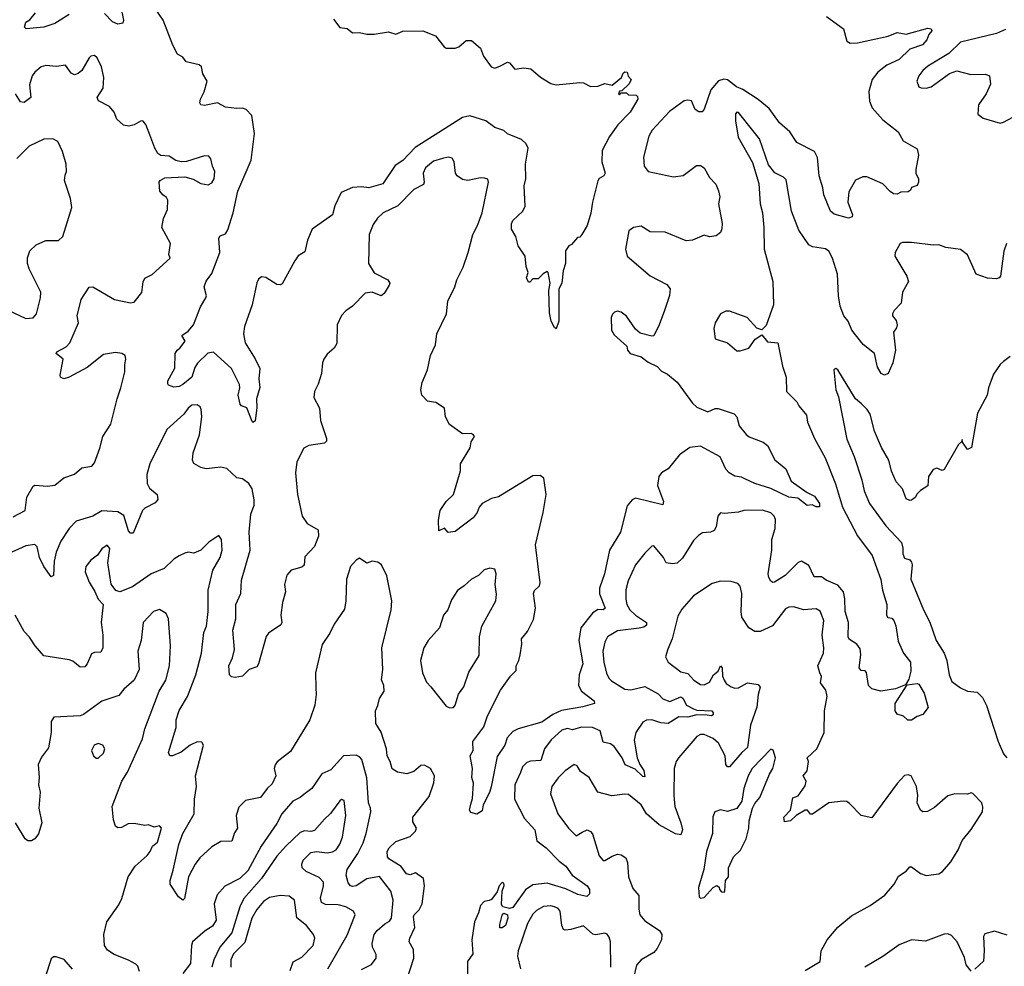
# Model space of a CAD drawing. Extents: x 1603745 to 1745082, y 385868 to 533966.
# Tile 421 of 646: x 1690820 to 1696279, y 468869 to 474116. Entities that reach past the tile are written whole.
import ezdxf

# ---------------------------------------------------------------- set-up
doc = ezdxf.new("R2010")
doc.units = 0

msp = doc.modelspace()

# ---------------------------------------------------------------- linework, layer by layer
at = {"layer": '0CON20XD'}
for points in [[(1692161.7, 472691.7), (1692145, 472677.5), (1692135, 472657.5), (1692110, 472535), (1692067.1, 472415), (1692060.8, 472375), (1692070.8, 472325), (1692126.4, 472236.4), (1692152.4, 472182.4), (1692145.6, 472125), (1692152.3, 472077.7), (1692132.5, 472015), (1692134.5, 471964.5), (1692125, 471893.3), (1692115, 471884), (1692108.3, 471888.3), (1692080, 471965), (1692050, 471975), (1692042.5, 471985), (1692031.9, 472035), (1692040.5, 472075), (1692038.2, 472095), (1691995, 472182.9), (1691895, 472273.5), (1691862.9, 472267.1), (1691806.9, 472213.1), (1691791.1, 472188.9), (1691775, 472134.2), (1691725, 472093.3), (1691705, 472082.5), (1691675, 472080), (1691645, 472090), (1691641.7, 472098.3), (1691641.2, 472115), (1691680, 472185), (1691682.5, 472265), (1691692.5, 472285), (1691707.5, 472295), (1691737.5, 472335), (1691720, 472365), (1691755, 472390), (1691783.3, 472425), (1691822.9, 472525), (1691852.5, 472575), (1691855.8, 472585.8), (1691843.1, 472635), (1691855, 472666.2), (1691885, 472708.8), (1691930.5, 472825), (1691924.4, 472905.6), (1691932.6, 472917.4), (1691961.1, 472928.9), (1691975, 472951.2), (1692004.7, 473045.3), (1692028.8, 473165), (1692102.7, 473337.3), (1692121.8, 473485), (1692107.8, 473585), (1692075, 473618.9), (1692055, 473625.6), (1692025, 473624.5), (1691962.1, 473632.1), (1691916.1, 473656.1), (1691845, 473640), (1691824.2, 473644.2), (1691819.2, 473655), (1691822.5, 473675), (1691843.5, 473716.5), (1691858.8, 473775), (1691835, 473816.2), (1691828.6, 473855), (1691815, 473866.9), (1691743, 473883), (1691725, 473908), (1691695.8, 473925.8), (1691668.9, 473975), (1691615, 474114), (1691507.5, 474275)], [(1691380.6, 474185), (1691396.2, 474113.8), (1691393, 474097), (1691365, 474092), (1691335, 474104.4), (1691290.8, 474150.8)], [(1691095, 474144.3), (1691015, 474094.5), (1690955, 474074.5), (1690856.4, 474066.4), (1690846.7, 474075), (1690855, 474102.5), (1690877.5, 474115), (1690908.6, 474155)], [(1692560, 474120), (1692595, 474072.5), (1692635, 474067.5), (1692665, 474043.3), (1692705, 474046), (1692745, 474036.2), (1692785, 474036), (1692865, 474048.8), (1692905, 474036.2), (1692945, 474052), (1693055, 474053.8), (1693125, 474026.7), (1693173.3, 473965), (1693185, 473958.8), (1693235, 473957.5), (1693254.4, 473965.6), (1693295, 474000), (1693325, 474001.2), (1693375, 473958), (1693391.4, 473915), (1693434.1, 473854.1), (1693455, 473848.1), (1693485, 473860), (1693525, 473880), (1693535, 473876.7), (1693565, 473842.5), (1693615, 473849.2), (1693653.9, 473843.9), (1693708.3, 473798.3), (1693765, 473762.9), (1693795, 473754.3), (1693925, 473768.8), (1693945, 473766), (1693985, 473746.7), (1694025, 473747.5), (1694065, 473762.5), (1694105, 473753.3), (1694156.7, 473795), (1694165, 473820), (1694175, 473826.7), (1694187.5, 473825), (1694193, 473803), (1694210, 473785), (1694199.3, 473760.7), (1694158.3, 473721.7), (1694145, 473720), (1694140, 473705), (1694145, 473700), (1694155, 473710), (1694185, 473710), (1694195, 473700), (1694237, 473697), (1694245, 473690), (1694246.2, 473675), (1694205, 473603.8), (1694136.6, 473533.4), (1694090.4, 473469.6), (1694049.1, 473390.9), (1694048, 473328), (1694066.7, 473265), (1694059.5, 473250.5), (1694033.6, 473236.4), (1694026.1, 473223.9), (1693995.8, 473104.2), (1693987, 473043), (1693966.2, 472975), (1693937.5, 472925), (1693925, 472910), (1693911.7, 472908.3), (1693879.3, 472870.7), (1693865, 472862.5), (1693846.2, 472835), (1693846.2, 472765), (1693833.8, 472725), (1693825.8, 472655), (1693810, 472625), (1693809.4, 472445), (1693795, 472402.5), (1693785, 472410), (1693765.8, 472445), (1693758.3, 472491.7), (1693753.8, 472615), (1693761.2, 472655), (1693750, 472715), (1693745, 472720), (1693723, 472707), (1693695, 472680), (1693665, 472680), (1693648.3, 472661.7), (1693641.7, 472661.7), (1693630, 472685), (1693640, 472715), (1693628.3, 472748.3), (1693622.5, 472805), (1693583, 472863), (1693570, 472915), (1693546.7, 472955), (1693546.7, 472985), (1693555, 473002.5), (1693610, 473055), (1693623, 473083), (1693616.7, 473195), (1693626.2, 473235), (1693624, 473315), (1693639.2, 473405), (1693628.8, 473428.8), (1693601.3, 473451.3), (1693525, 473484.4), (1693505, 473502.5), (1693455, 473519.2), (1693404, 473555), (1693315, 473582.7), (1693274.3, 473575), (1693011.9, 473408.1), (1692945, 473336), (1692901.7, 473308.3), (1692833.9, 473206.1), (1692755, 473183.6), (1692715, 473190.4), (1692665, 473186.4), (1692601.9, 473158.1), (1692567.5, 473085), (1692553.6, 473035), (1692441.8, 472955), (1692416, 472895), (1692401.2, 472828.8), (1692365, 472806.7), (1692345, 472780), (1692275, 472652.5), (1692263.6, 472646.4), (1692245, 472648.8), (1692185, 472686.7), (1692161.7, 472691.7)], [(1695293.3, 474133.3), (1695386.4, 474066.4), (1695405, 473996.7), (1695425, 473986), (1695465, 473988.1), (1695635, 474024.6), (1695685.6, 474044.4), (1695735, 474035.6), (1695855, 474070), (1695872.5, 474065), (1695876.2, 474055), (1695860, 474035), (1695849.6, 474005), (1695825, 473977.1), (1695755, 473953.2), (1695695.4, 473895), (1695627.1, 473865), (1695577.8, 473825), (1695545.6, 473785), (1695527.7, 473717.7), (1695530.8, 473665), (1695547, 473627), (1695605, 473562), (1695690, 473495), (1695717.5, 473445), (1695795, 473400), (1695803.8, 473365), (1695788.8, 473285), (1695788.8, 473265), (1695803.3, 473235), (1695803.3, 473215), (1695795, 473197.5), (1695763.3, 473186.7), (1695758.3, 473171.7), (1695745, 473162.5), (1695705, 473160), (1695685, 473150), (1695665, 473151.2), (1695645, 473163.8), (1695606.1, 473206.1), (1695516.1, 473246.1), (1695494.6, 473245.4), (1695452.9, 473227.1), (1695417.1, 473162.9), (1695410.5, 473105), (1695437.1, 473035), (1695435, 473023.3), (1695415, 473016), (1695335, 473038.2), (1695315.5, 473055), (1695277.8, 473145), (1695272.2, 473185), (1695251.4, 473251.4), (1695243, 473353), (1695226, 473385), (1695128, 473435), (1695089.2, 473495), (1695031.9, 473545), (1694974.6, 473624.6), (1694914.6, 473674.6), (1694829, 473729), (1694793.9, 473743.9), (1694743.3, 473783.3), (1694724, 473786), (1694695, 473776.5), (1694651.7, 473728.3), (1694615, 473620), (1694604.2, 473605.8), (1694585, 473605.8), (1694565, 473618), (1694545, 473665.6), (1694525, 473670.9), (1694504.1, 473665.9), (1694423.4, 473606.6), (1694326, 473504), (1694308.5, 473471.5), (1694278.7, 473355), (1694281.8, 473305), (1694304.7, 473274.7), (1694445, 473244.6), (1694498.1, 473251.9), (1694572.7, 473307.3), (1694595, 473308), (1694615, 473296), (1694645, 473241.2), (1694679.2, 473205), (1694695, 473167.5), (1694701.4, 473135), (1694694.4, 473095), (1694714.2, 472985.8), (1694713, 472957), (1694705, 472937.5), (1694681.7, 472918.3), (1694645, 472913.3), (1694615, 472922.5), (1694550, 472895), (1694515, 472891.2), (1694397.8, 472937.8), (1694315, 472941.1), (1694265, 472971.1), (1694223.3, 472965), (1694197.1, 472945), (1694177.8, 472845), (1694187.5, 472805), (1694315, 472696), (1694408.1, 472648.1), (1694426.2, 472625), (1694422.3, 472587.7), (1694395.8, 472504.2), (1694366.2, 472425), (1694335, 472363.8), (1694325, 472361.2), (1694259.5, 472379.5), (1694235, 472400), (1694185, 472472), (1694155, 472495.8), (1694135, 472501.2), (1694117.5, 472495), (1694105.9, 472484.1), (1694099.2, 472465), (1694100.8, 472395), (1694115, 472370), (1694186.4, 472306.4), (1694190, 472285), (1694205, 472266.7), (1694265, 472246.7), (1694305, 472217.5), (1694355, 472193.3), (1694377.7, 472167.7), (1694412.1, 472152.1), (1694465, 472107.5), (1694550.2, 471990.2), (1694575, 471968.6), (1694635, 471941.9), (1694675, 471960.6), (1694691.7, 471961.7), (1694781.9, 471931.9), (1694795.8, 471915), (1694809.4, 471865), (1694846.9, 471816.9), (1694864.1, 471804.1), (1694942, 471775), (1694966.4, 471756.4), (1695007.4, 471677.4), (1695066.7, 471626.7), (1695097.8, 471557.8), (1695186.2, 471495), (1695227.1, 471475), (1695253.3, 471435), (1695253.3, 471416.7), (1695235, 471416.2), (1695213, 471427), (1695185, 471423.8), (1695134.2, 471464.2), (1695085, 471469.2), (1694985, 471517.5), (1694895, 471544.4), (1694840.6, 471570.6), (1694821.2, 471581.2), (1694785, 471585.6), (1694754, 471605), (1694734.7, 471624.7), (1694702.6, 471692.6), (1694595, 471752.9), (1694535, 471745.3), (1694477.5, 471705), (1694415, 471626.5), (1694379.2, 471605), (1694362.9, 471585), (1694356.5, 471535), (1694390, 471445), (1694385, 471426.7), (1694235, 471464.2), (1694215, 471454), (1694187.6, 471422.4), (1694150.8, 471275), (1694090, 471175), (1694063.2, 471045), (1694035.3, 470965), (1694035, 470934.2), (1694066.6, 470853.4), (1694055.4, 470844.6), (1694025, 470846), (1693995, 470826.2), (1693930.4, 470745), (1693919.1, 470675), (1693943, 470545), (1693922.6, 470485), (1693918, 470425), (1693934.2, 470394.2), (1694005, 470340), (1694006.2, 470325), (1693943, 470307), (1693823.1, 470286.9), (1693776, 470264), (1693715, 470222.3), (1693583.7, 470186.3), (1693555, 470170), (1693523.5, 470135), (1693510, 470095), (1693467.8, 470032.2), (1693433.9, 469863.9), (1693425, 469833.3), (1693390, 469765), (1693385, 469730), (1693355, 469712.5), (1693321.7, 469721.7), (1693314, 469734), (1693321.4, 469768.6), (1693330.7, 469799.3), (1693336, 469885), (1693326.2, 469915), (1693331.2, 469965), (1693316.7, 470035), (1693334, 470065), (1693332, 470115), (1693393, 470197), (1693413.4, 470256.6), (1693485, 470400), (1693542.1, 470477.9), (1693571.7, 470508.3), (1693572, 470535), (1693588, 470565), (1693594.3, 470595.7), (1693604, 470655), (1693602, 470685), (1693635.4, 470724.6), (1693669.1, 470790.9), (1693679.2, 470855), (1693667.8, 470935), (1693675, 470952), (1693701.1, 470978.9), (1693705.5, 470995), (1693679.5, 471205), (1693723.1, 471385), (1693738.2, 471485), (1693725.6, 471575), (1693705, 471590), (1693665, 471587.3), (1693475, 471470.6), (1693435, 471461.4), (1693385, 471434), (1693367.5, 471415), (1693355.8, 471385), (1693334.3, 471355), (1693235, 471278.8), (1693195, 471273.8), (1693175, 471297.5), (1693143.6, 471283.6), (1693141.9, 471341.9), (1693150.5, 471395), (1693184.5, 471445), (1693225.6, 471485), (1693264, 471615), (1693264.4, 471655), (1693317, 471743), (1693324, 471776), (1693342.5, 471805), (1693335, 471817.5), (1693323, 471823), (1693275, 471820), (1693202.7, 471872.7), (1693181.2, 471915), (1693175, 471962.5), (1693127.5, 471995), (1693115, 471996.2), (1693081.2, 472001.2), (1693048.8, 472035), (1693044, 472064), (1693050.8, 472105), (1693081.9, 472175), (1693097.1, 472255), (1693125.4, 472314.6), (1693132.7, 472375), (1693185.6, 472485), (1693193.6, 472556.4), (1693233.3, 472635), (1693244.6, 472675), (1693278.5, 472745), (1693306.8, 472825), (1693332, 472925), (1693358.9, 472975), (1693384.6, 473045), (1693420, 473215), (1693415, 473232.5), (1693397.7, 473237.7), (1693375, 473239.2), (1693305.6, 473225.6), (1693275, 473230.6), (1693245, 473251.4), (1693235.6, 473265), (1693228.3, 473328.3), (1693218.7, 473348.7), (1693195, 473354.4), (1693163.9, 473346.1), (1693115, 473332.2), (1693069.2, 473295), (1693057.9, 473265), (1693063.5, 473215), (1693058.2, 473201.8), (1693005, 473174.6), (1692916.2, 473083.8), (1692835, 473046.5), (1692803, 473017), (1692779.5, 472980.5), (1692758.5, 472925), (1692754.4, 472765), (1692785, 472712.2), (1692861.2, 472675), (1692872, 472655), (1692869.2, 472645), (1692841.3, 472598.7), (1692825, 472586), (1692775, 472606.8), (1692735, 472600), (1692665, 472527.5), (1692627.5, 472502.5), (1692603.5, 472476.5), (1692580.6, 472425), (1692579.3, 472320.7), (1692563.6, 472296.4), (1692525, 472262.5), (1692506.4, 472233.6), (1692499.4, 472215), (1692494.1, 472155.9), (1692474.1, 472095.9), (1692453.8, 472055), (1692451.7, 472021.7), (1692482.9, 471962.9), (1692487.1, 471895), (1692520.5, 471795), (1692520.9, 471779.1), (1692510.9, 471769.1), (1692423.2, 471756.8), (1692395, 471740.8), (1692356.7, 471665), (1692350, 471605), (1692360, 471485), (1692386.5, 471365), (1692413.1, 471323.1), (1692475, 471288), (1692476.6, 471253.4), (1692455, 471196.7), (1692400.9, 471139.1), (1692397.9, 471092.1), (1692385, 471080.8), (1692325, 471064.4), (1692301.9, 471038.1), (1692289.1, 470985), (1692293.2, 470945), (1692277.5, 470885), (1692268.1, 470815), (1692274, 470775), (1692267.4, 470762.6), (1692200, 470715), (1692186.4, 470696.4)], [(1696285, 474061.1), (1696235, 474039.6), (1696035, 473991.1), (1695971.1, 473928.9), (1695855, 473858.5), (1695827.1, 473835), (1695805.7, 473805), (1695794.4, 473775), (1695804.4, 473744.4), (1695818, 473738), (1695845, 473737.5), (1695872.5, 473745), (1695975, 473818), (1696015, 473832.5), (1696092.7, 473812.7), (1696173.6, 473813.6), (1696195.9, 473805.9), (1696201.2, 473758.8), (1696177.5, 473705), (1696136.2, 473645), (1696132, 473592), (1696161.2, 473571.2), (1696255, 473543.1), (1696275, 473547.5), (1696325, 473575.8)], [(1690785, 471361.2), (1690850, 471395), (1690860.6, 471469.4), (1690895, 471530), (1690905, 471536.2), (1690975, 471530), (1691015, 471535.7), (1691065, 471577.5), (1691125, 471596.9), (1691165, 471631.9), (1691219.4, 471640.6), (1691235, 471660), (1691265, 471742), (1691280.5, 471805), (1691326.5, 471875), (1691360.9, 472015), (1691381.8, 472075), (1691403.1, 472165), (1691402.5, 472205), (1691409.4, 472235), (1691406, 472255), (1691386.7, 472265), (1691351.1, 472271.1), (1691285, 472260.4), (1691195, 472188.6), (1691095, 472134), (1691065, 472126.2), (1691047.5, 472135), (1691044, 472145), (1691061.4, 472235), (1691022, 472265), (1691025.8, 472275), (1691077.1, 472302.9), (1691098.1, 472325), (1691145.8, 472435), (1691139.4, 472475), (1691161.1, 472565), (1691205, 472633.8), (1691225, 472635.6), (1691345.5, 472565.5), (1691435, 472546.9), (1691455, 472550.8), (1691496.6, 472603.4), (1691505, 472662.5), (1691515, 472683.8), (1691555, 472704.2), (1691654, 472795), (1691648, 472815), (1691655.8, 472875), (1691607.5, 472965), (1691617.9, 473015), (1691640, 473065), (1691641.9, 473115), (1691635, 473131.2), (1691613.3, 473145), (1691596.7, 473165), (1691593.8, 473215), (1691598.8, 473225), (1691625, 473239.4), (1691735.7, 473245.7), (1691781.7, 473231.7), (1691825, 473208.8), (1691865, 473201.2), (1691885, 473211.2), (1691898.1, 473235), (1691901.9, 473275), (1691888.6, 473305), (1691880.8, 473345), (1691868.9, 473358.9), (1691845, 473362.5), (1691745, 473330), (1691715, 473328.6), (1691685.5, 473335.5), (1691648.9, 473358.9), (1691603.1, 473363.1), (1691587.1, 473375), (1691570, 473405), (1691542.5, 473477.5), (1691518.8, 473535), (1691505, 473553.3), (1691493.6, 473556.4), (1691455.9, 473534.1), (1691425, 473526.2), (1691395, 473530.8), (1691358.5, 473565), (1691343.3, 473603.3), (1691317.8, 473635), (1691257, 473667), (1691250, 473685), (1691283, 473737), (1691287.1, 473795), (1691274.4, 473855), (1691250, 473905), (1691235, 473917.5), (1691215, 473914.2), (1691205, 473905.7), (1691164.6, 473835.4), (1691145, 473818.6), (1691125, 473811.4), (1691105, 473820), (1691075, 473864.2), (1691025, 473856.4), (1690965, 473862), (1690940, 473855), (1690905, 473825.7), (1690890, 473805), (1690874.5, 473755), (1690882.9, 473685), (1690845, 473658.1), (1690825, 473660.8), (1690797.1, 473705)], [(1696290, 472875), (1696276.4, 472833.6), (1696257.8, 472695), (1696250, 472685), (1696235, 472680.4), (1696185, 472683.4), (1696122.5, 472705), (1696075, 472812.5), (1696035, 472841.5), (1695955, 472854), (1695915, 472868.9), (1695885, 472865.8), (1695765, 472880.5), (1695715, 472880.6), (1695701.2, 472875), (1695674.2, 472825), (1695671.4, 472805), (1695738.8, 472695), (1695747.3, 472665), (1695714.2, 472605), (1695707.5, 472545), (1695668.8, 472505), (1695658, 472485), (1695658, 472475), (1695678.3, 472448.3), (1695685.5, 472425), (1695681.5, 472408.5), (1695664, 472385), (1695676.2, 472285), (1695661.4, 472215), (1695635.7, 472154.3), (1695615, 472146.2), (1695596.7, 472155), (1695575, 472190), (1695559.4, 472265), (1695496.5, 472316.5), (1695433.1, 472395), (1695412.7, 472445), (1695388.8, 472475), (1695368.9, 472528.9), (1695360.4, 472585), (1695354.7, 472705), (1695325.5, 472795), (1695305, 472832.9), (1695286.5, 472846.5), (1695215, 472856.7), (1695195, 472868.1), (1695139.8, 472949.8), (1695098.5, 473055), (1695068.6, 473228.6), (1695055, 473242.5), (1695007.2, 473267.2), (1694971.9, 473311.9), (1694922.1, 473455), (1694885, 473501.8), (1694805, 473601.1), (1694795, 473604.2), (1694788.1, 473595), (1694788.5, 473555), (1694802.7, 473465), (1694881.9, 473325), (1694917.4, 473207.4), (1694924.4, 473095), (1694937.8, 473045), (1694945.6, 472965), (1694946.5, 472845), (1694995.4, 472665), (1694998.8, 472535), (1694959.1, 472420.9), (1694935, 472396.7), (1694907, 472407), (1694853.8, 472465), (1694755, 472500), (1694735, 472500), (1694705, 472486), (1694675.7, 472435), (1694668.6, 472405), (1694675, 472347.5), (1694744.2, 472324.2), (1694795, 472281.2), (1694815, 472280), (1694862.5, 472295), (1694897.5, 472345), (1694935, 472370), (1694965, 472330), (1695022.5, 472325), (1695048.6, 472195), (1695068.8, 472135), (1695071.2, 472055), (1695128.8, 471998.8), (1695139.2, 471975), (1695181.9, 471925), (1695187.1, 471885), (1695225.7, 471795), (1695285, 471688), (1695342.6, 471542.6), (1695381.9, 471415), (1695465, 471254.4), (1695545.3, 471145.3), (1695594, 471014), (1695603.8, 470953.8), (1695627.1, 470875), (1695625.8, 470815), (1695633.1, 470803.1), (1695655, 470798), (1695665.8, 470785), (1695676.4, 470756.4), (1695690.6, 470670.6), (1695720.6, 470605), (1695758.1, 470555), (1695761.1, 470505), (1695748.9, 470461.1), (1695730, 470430), (1695675, 470407.1), (1695595, 470394.4), (1695545, 470407.5), (1695526, 470425), (1695515, 470497.5), (1695507.7, 470507.7), (1695485, 470508.8), (1695474.4, 470524.4), (1695483.9, 470596.1), (1695479.5, 470629.5), (1695460.5, 470655), (1695420.6, 470680.6), (1695412.9, 470692.9), (1695415.3, 470775), (1695396.9, 470835), (1695395.2, 470905.2), (1695387.8, 470945), (1695355, 470982), (1695291.2, 471008.8)], [(1690725, 472520.8), (1690855, 472460), (1690895, 472464.2), (1690914, 472485), (1690935.5, 472574.5), (1690937.1, 472605), (1690872.2, 472735), (1690863.3, 472765), (1690863.6, 472796.4), (1690877.5, 472835), (1690912.4, 472867.6), (1690965, 472892.5), (1691035, 472892), (1691060, 472915), (1691108.8, 473075), (1691102, 473125), (1691068.1, 473225), (1691073.1, 473255), (1691079.4, 473275), (1691078.5, 473315), (1691058.5, 473385), (1691031.5, 473441.5), (1691004.1, 473455.9), (1690955, 473454), (1690873.8, 473415), (1690805, 473346.2)], [(1696310.3, 472249.7), (1696275, 472222.2), (1696255.3, 472204.7), (1696219.2, 472150.9), (1696190.9, 472075), (1696184.3, 472035), (1696130, 471935), (1696097.5, 471745), (1696073.8, 471733.8), (1696047.5, 471775), (1696045, 471790), (1696042.5, 471777.5), (1696025, 471761.2), (1695945, 471623.8), (1695935, 471616.7), (1695905, 471630), (1695885, 471623.3), (1695858.8, 471585), (1695855, 471533.3), (1695814.1, 471505.9), (1695795, 471487.5), (1695785, 471467.5), (1695765, 471453.3), (1695755, 471451.2), (1695735, 471460), (1695714.3, 471515), (1695679.1, 471555), (1695654, 471614), (1695638.9, 471675), (1695597.8, 471745), (1695558.6, 471835), (1695535, 471928.8), (1695519.2, 471955), (1695486.2, 471986.2), (1695454, 472015), (1695356.7, 472175), (1695345, 472182.5), (1695334.2, 472175.8), (1695343.8, 472065), (1695359.1, 472025), (1695405, 471791.2), (1695446.5, 471695), (1695489.4, 471565), (1695501.9, 471505), (1695532.2, 471435), (1695621.4, 471311.4), (1695708.3, 471218.3), (1695716.8, 471186.8), (1695715.7, 471155), (1695725, 471131.2), (1695755, 471122), (1695765, 471110), (1695768.5, 471095), (1695759.7, 471015), (1695831.5, 470845), (1695866.3, 470776.3), (1695900.6, 470675), (1695944.6, 470605), (1695959.2, 470565), (1695973.3, 470485), (1695987.8, 470447.8), (1696035, 470413.1), (1696075, 470394.3), (1696128.3, 470388.3), (1696158.3, 470358.3), (1696179.4, 470315), (1696244.3, 470115), (1696275, 470047.5), (1696292.5, 470025)], [(1692186.4, 470696.4), (1692144, 470545), (1692135, 470530), (1692092.5, 470515), (1692055, 470477.5), (1692015, 470470), (1691995, 470473.3), (1691983.3, 470485), (1691980, 470535), (1692000.9, 470579.1), (1692010.5, 470625), (1692002.4, 470732.4), (1692019.1, 470795), (1692017.9, 470875), (1692046.2, 470935), (1692050.5, 471009.5), (1692097.9, 471175), (1692092.5, 471275), (1692102.5, 471375), (1692120.4, 471425), (1692121.1, 471455), (1692108.2, 471515), (1692090, 471545), (1692055, 471571.2), (1692025, 471576.9), (1691968.3, 471628.3), (1691935, 471636.7), (1691855, 471627.1), (1691825, 471634.2), (1691785.8, 471655.8), (1691779.2, 471675), (1691781.4, 471715), (1691816.5, 471815), (1691830, 471915), (1691827.1, 471955), (1691820.8, 471970.8), (1691805, 471981.2), (1691775, 471980), (1691755, 471963.1), (1691730.8, 471929.2), (1691636.1, 471845), (1691541.4, 471655), (1691525.3, 471595.3), (1691527.5, 471545), (1691539.8, 471519.8), (1691582, 471485), (1691586.1, 471456.1), (1691571.7, 471438.3), (1691515, 471409.1), (1691500.4, 471395), (1691450.3, 471269.7), (1691435, 471270), (1691423, 471283), (1691397.8, 471367.7), (1691365, 471387.8), (1691275.5, 471394.5), (1691225, 471364.4), (1691133.7, 471336.3), (1691095, 471296.2), (1691047.8, 471225), (1691023.4, 471165), (1691011.2, 471115), (1691007.1, 471035), (1690995, 471028.8), (1690954.2, 471085), (1690930, 471135), (1690917.5, 471195), (1690905, 471206.9), (1690855, 471200), (1690736.1, 471146.1)], [(1695291.2, 471008.8), (1695265, 471027.3), (1695225, 471027.1), (1695195, 471090), (1695155, 471114), (1695135, 471107.1), (1695064, 471035), (1695005, 470997.5), (1694995, 470996), (1694985, 471003.8), (1694972.5, 471025), (1694969.6, 471045), (1694989.5, 471175), (1694990, 471235), (1695008.8, 471295), (1695010, 471345), (1695002.9, 471365), (1694985, 471382.7), (1694937.4, 471397.4), (1694835.4, 471395.4), (1694805, 471386.2), (1694725, 471378.8), (1694705, 471382.5), (1694690, 471365), (1694680.8, 471305), (1694670, 471285), (1694650, 471275), (1694605, 471271.4), (1694582.6, 471257.4), (1694555, 471230), (1694495, 471130.8), (1694465, 471103.6), (1694439.4, 471099.4), (1694405, 471105.8), (1694388.9, 471135), (1694335, 471200), (1694325, 471198.8), (1694285, 471159.4), (1694233.5, 471095), (1694193.5, 471006.5), (1694180.4, 470955), (1694180, 470905), (1694185.4, 470875), (1694202.9, 470845), (1694233.6, 470815), (1694294.4, 470775), (1694295, 470760), (1694280.9, 470749.1), (1694255, 470742.7), (1694135, 470728.4), (1694078.5, 470695), (1694064, 470666), (1694053.4, 470615), (1694059.3, 470555), (1694073.9, 470493.9), (1694086.9, 470466.9), (1694102, 470452), (1694175, 470406.2), (1694208.1, 470401.9), (1694285, 470420.4), (1694359.1, 470379.1), (1694385, 470350.8), (1694425, 470336.4), (1694485, 470362.4), (1694496.8, 470355), (1694517.2, 470317.2), (1694555, 470296.2), (1694575, 470289.5), (1694656.7, 470285), (1694665.4, 470275), (1694665, 470262.9), (1694655, 470258.2), (1694630.7, 470260.7), (1694575, 470263.3), (1694525, 470250.3), (1694475, 470251.8), (1694415, 470214.4), (1694375, 470218.1), (1694325, 470235.3), (1694295, 470232.8), (1694275, 470222.7), (1694235.4, 470164.6), (1694227.5, 470122.5), (1694243.2, 470025), (1694258.1, 469988.1), (1694280.6, 469955), (1694285, 469920), (1694275, 469922), (1694231.7, 469961.7), (1694176.6, 469986.6), (1694160.3, 470025), (1694115, 470088.2), (1694095, 470102.1), (1694055, 470111.9), (1694037.5, 470175), (1693995, 470192.4), (1693935, 470194.1), (1693885, 470179.2), (1693855, 470186.9), (1693825, 470178.7), (1693766.8, 470125), (1693729.1, 470075), (1693709.5, 470010.5), (1693653, 470007), (1693631.2, 469998.8), (1693607.3, 469975), (1693596.9, 469943.1), (1693565.4, 469874.6), (1693563.6, 469795), (1693619.2, 469689.2), (1693675.6, 469625), (1693686.9, 469565), (1693738.6, 469525), (1693811.3, 469451.3), (1693848.1, 469425), (1693883.9, 469375), (1693966.5, 469315), (1693979.4, 469295), (1693979.2, 469270.8), (1693965, 469256.2), (1693915, 469267.8), (1693847.7, 469297.7), (1693745, 469330), (1693665, 469321.1), (1693625, 469292.3), (1693555, 469195.6), (1693535, 469188.8), (1693499.3, 469199.3), (1693491.7, 469211.7), (1693495.6, 469285), (1693506.5, 469316.5), (1693505, 469330), (1693495, 469333.8), (1693478.6, 469315), (1693467.8, 469282.2), (1693435, 469240), (1693423.2, 469233.2), (1693395, 469228.8), (1693375, 469206.2), (1693364.5, 469165), (1693341.2, 469115), (1693327.5, 469015), (1693332.6, 468937.4), (1693302.7, 468895), (1693302.2, 468825)], [(1692965.7, 468795), (1693005.4, 468915), (1693002.6, 468962.6), (1692980, 469005), (1692983.1, 469025), (1693010.4, 469085), (1693002.9, 469142.9), (1693006.9, 469155), (1693035, 469182.9), (1693051.8, 469215), (1693064.6, 469314.6), (1693058.6, 469355), (1693015, 469387.9), (1692985, 469376.7), (1692965, 469381.4), (1692935, 469423.1), (1692866, 469465), (1692858.8, 469475), (1692856.7, 469505), (1692868.8, 469525), (1692905, 469560), (1692985, 469589.2), (1693015, 469617.5), (1693020, 469635), (1692999.5, 469669.5), (1693000, 469695), (1693090.3, 469809.8), (1693116.6, 469886.6), (1693120.6, 469925), (1693098, 469965), (1693065, 469984.2), (1693045, 469982), (1693005, 469948.6), (1692965.8, 469935.8), (1692915, 469946), (1692884.4, 469964.4), (1692874.4, 470005), (1692856.9, 470035), (1692854.4, 470075), (1692825, 470166.7), (1692794.5, 470214.5), (1692792, 470285), (1692805.8, 470314.2), (1692815.7, 470354.3), (1692840, 470395), (1692838.8, 470425), (1692826.2, 470456.2), (1692834.2, 470515), (1692827.3, 470635), (1692878.9, 470845), (1692883.3, 470895), (1692855, 471033.3), (1692826.7, 471095), (1692805, 471110), (1692775, 471114), (1692745, 471104), (1692705, 471130.8), (1692685, 471120.8), (1692655, 471085.8), (1692632.5, 471015), (1692629.1, 470895), (1692620.9, 470849.1), (1692563.5, 470766.5), (1692540, 470715), (1692497.8, 470652.2), (1692459.4, 470495), (1692462, 470415), (1692464.1, 470375.9), (1692455.8, 470315.8), (1692429.2, 470235), (1692321.1, 470058.9), (1692248.3, 470001.7), (1692236, 469985), (1692232, 469965), (1692240.5, 469925), (1692220, 469880), (1692191.9, 469855), (1692155.4, 469804.6), (1692072.1, 469787.9), (1692035, 469751.2), (1692020, 469705), (1692028.6, 469635), (1692011.8, 469608.2), (1691996.5, 469563.5), (1691935, 469560), (1691885, 469531.4), (1691819.7, 469470.3), (1691792.7, 469435), (1691756.2, 469365), (1691734.3, 469245.7), (1691725, 469236), (1691701.1, 469255), (1691653.8, 469325), (1691654, 469345), (1691671.6, 469401.6), (1691702.8, 469545), (1691724.7, 469605), (1691787.8, 469715), (1691790, 469795), (1691800.8, 469865), (1691795.5, 469925), (1691840, 470095), (1691830.8, 470110.8), (1691805, 470114.2), (1691765, 470094.4), (1691715, 470055.6), (1691667.5, 470035), (1691652.5, 470035), (1691646.2, 470055), (1691687.4, 470192.6), (1691688.5, 470235), (1691703.7, 470286.4), (1691750.8, 470365), (1691797.7, 470485), (1691828.8, 470605), (1691841.1, 470718.9), (1691856.2, 470755), (1691865.4, 470835), (1691866.1, 470953.9), (1691891.9, 471065), (1691932.2, 471135), (1691942.2, 471175), (1691938.9, 471235), (1691925, 471256.2), (1691869.7, 471220.3), (1691825, 471176), (1691785, 471160), (1691755, 471163.8), (1691735, 471158.8), (1691705, 471143.8), (1691675, 471126), (1691622, 471075), (1691549.2, 471045), (1691445, 470972.9), (1691375, 470944.5), (1691352.5, 470952.5), (1691327.7, 470987.7), (1691308.9, 471105), (1691319.2, 471185), (1691305, 471203.8), (1691275, 471182.5), (1691251.5, 471148.5), (1691215, 471120), (1691187.3, 471085), (1691183.2, 471055), (1691205, 470997.5), (1691237.4, 470947.4), (1691256.2, 470905), (1691284, 470875), (1691272.9, 470775), (1691281.1, 470705), (1691280.5, 470635), (1691269.5, 470610.5), (1691235, 470609.2), (1691219.1, 470600.9), (1691194.5, 470545.5), (1691181.2, 470528.8), (1691155, 470528.1), (1691115, 470560), (1691095, 470568.1), (1690955, 470590), (1690906.2, 470646.2), (1690875, 470694), (1690844.4, 470724.4), (1690795, 470816.2)], [(1693205, 470301.1), (1693225, 470304.4), (1693235, 470316.7), (1693253.3, 470376.7), (1693281.9, 470418.1), (1693309.8, 470500.2), (1693368.2, 470591.8), (1693369.6, 470695), (1693382.7, 470755), (1693460.6, 470895), (1693462.7, 470932.7), (1693455.6, 470985), (1693461.4, 471045), (1693455, 471070), (1693425.9, 471075.9), (1693395, 471067.1), (1693364.2, 471035), (1693324.6, 471015.4), (1693285, 470978), (1693247.2, 470952.8), (1693215, 470900), (1693194.3, 470845), (1693169.4, 470815), (1693148.5, 470745), (1693084.5, 470675.5), (1693060, 470635), (1693043.1, 470565), (1693052.9, 470495), (1693075.8, 470445), (1693099.1, 470419.1), (1693185, 470311.1), (1693205, 470301.1)], [(1695174, 468845), (1695257.5, 468895), (1695263.8, 468955), (1695296, 469015), (1695355, 469086.2), (1695431.2, 469148.8), (1695534.4, 469205.6), (1695617, 469263), (1695668, 469325), (1695692.1, 469367.9), (1695733.9, 469396.1), (1695755, 469420), (1695765, 469420), (1695813.6, 469383.6), (1695845, 469372.5), (1695915, 469382.5), (1695935.8, 469394.2), (1695982.1, 469447.9), (1696023.1, 469515), (1696045, 469566.2), (1696095, 469626.7), (1696158, 469725), (1696160.5, 469750.5), (1696153.8, 469775), (1696105, 469827.5), (1696095, 469830), (1696075, 469823.8), (1696005, 469824.2), (1695965.6, 469814.4), (1695890.9, 469749.1), (1695852.3, 469727.7), (1695826.1, 469726.1), (1695814.3, 469734.3), (1695796, 469775), (1695800, 469815), (1695791.2, 469865), (1695762.5, 469925), (1695745, 469931.2), (1695725, 469926.9), (1695685, 469882.2), (1695545, 469692), (1695485, 469705.8), (1695421.3, 469771.3), (1695405, 469782.5), (1695385, 469784.4), (1695305, 469774.5), (1695215, 469712), (1695205, 469713.3), (1695187.5, 469735), (1695175, 469734), (1695124.5, 469705.5), (1695094.2, 469675), (1695060.8, 469670.8), (1695055.7, 469695), (1695092.5, 469735), (1695106.4, 469803.6), (1695135, 469813.3), (1695175, 469870), (1695179.4, 469895), (1695164.3, 469925), (1695186.6, 469953.4), (1695192.9, 470005), (1695185.8, 470025), (1695238.6, 470075), (1695280.5, 470165), (1695281.8, 470285), (1695297.5, 470365), (1695289.1, 470399.1), (1695259.5, 470439.5), (1695264.5, 470475), (1695256.5, 470495), (1695244.7, 470535), (1695275.6, 470605), (1695278, 470635), (1695268.8, 470705), (1695277.7, 470785), (1695258.3, 470838.3), (1695235, 470850.6), (1695165, 470845.5), (1695112.1, 470862.1), (1695085, 470860.6), (1695065, 470850), (1694994, 470756), (1694925, 470725.6), (1694895, 470725.6), (1694863.1, 470745), (1694824.2, 470805), (1694819.7, 470835), (1694822.7, 470935), (1694815, 470976.7), (1694801.2, 470991.2), (1694765, 471002.9), (1694705, 471004.5), (1694658.5, 470991.5), (1694555, 470923.3), (1694491.5, 470848.5), (1694469.3, 470810.7), (1694438.2, 470685), (1694412.5, 470627.5), (1694400.8, 470585), (1694415.8, 470555), (1694485, 470500.6), (1694525, 470491.5), (1694556.7, 470455), (1694595, 470431.2), (1694615, 470428.5), (1694645, 470444.4), (1694666.1, 470483.9), (1694691.6, 470505), (1694705, 470534.2), (1694715, 470523.3), (1694717.1, 470477.1), (1694725, 470454.3), (1694737.3, 470437.3), (1694765, 470417.5), (1694785, 470410.9), (1694805, 470412.9), (1694855, 470441.2), (1694915, 470431.8), (1694925.9, 470415.9), (1694914.6, 470375), (1694906.7, 470305), (1694871.5, 470205), (1694855, 470082.5), (1694823.5, 470055), (1694755, 469974.6), (1694745, 469973.9), (1694735, 469988.1), (1694731.1, 470035), (1694695, 470105.5), (1694665, 470131.8), (1694615, 470154.5), (1694595, 470153.8), (1694575, 470142.5), (1694473.8, 470026.2), (1694459.4, 470005), (1694448.5, 469965), (1694447.2, 469815), (1694451.6, 469755), (1694485.4, 469665), (1694493.8, 469625), (1694485, 469597.1), (1694455, 469603.1), (1694365, 469653.1), (1694295, 469714.4), (1694266.2, 469765), (1694195, 469820.5), (1694175, 469823.8), (1694103.6, 469813.6), (1694025, 469834), (1693977.3, 469915), (1693928.7, 469948.7), (1693910.6, 469980.6), (1693895, 469987.5), (1693845, 469953.3), (1693805.3, 469914.7), (1693770, 469865), (1693762.5, 469825), (1693804.5, 469715), (1693862.2, 469635), (1693905, 469592.9), (1693938.1, 469611.9), (1693966.1, 469626.1), (1693985, 469616.7), (1693995, 469603.3), (1694032.3, 469482.3), (1694055, 469455.7), (1694065, 469455.6), (1694105, 469480.4), (1694135, 469490), (1694155, 469487.5), (1694180.4, 469470.4), (1694189.1, 469445), (1694194.5, 469365), (1694219.8, 469299.8), (1694252, 469262), (1694252, 469185), (1694258.6, 469155), (1694285, 469121.4), (1694367.1, 469067.1), (1694379.7, 469045), (1694377.5, 469015), (1694355, 468967.5), (1694335, 468945.4), (1694265, 468905.6), (1694239.5, 468875), (1694223.8, 468805)], [(1691465, 468880), (1691423.9, 468903.9), (1691345, 468934.3), (1691307.8, 468957.8), (1691290.6, 468985), (1691286.5, 469045), (1691303.3, 469115), (1691369.5, 469210.5), (1691386.7, 469245), (1691421.1, 469365), (1691460.8, 469425), (1691526.9, 469483.1), (1691544.2, 469505), (1691556.7, 469535), (1691585, 469556.7), (1691606, 469635), (1691595, 469647.5), (1691565, 469640), (1691535, 469652.5), (1691515, 469650), (1691455, 469660.6), (1691421.7, 469658.3), (1691385, 469639.2), (1691365, 469636.2), (1691351.2, 469645), (1691340.3, 469680.3), (1691333.1, 469755), (1691387.5, 469895), (1691418.5, 469945), (1691500.3, 470129.7), (1691514.7, 470185.3), (1691593.6, 470395), (1691630.9, 470455), (1691651.5, 470535), (1691655.6, 470645), (1691646, 470795), (1691632, 470825), (1691595, 470846.9), (1691562, 470835), (1691505.7, 470775), (1691494.2, 470675), (1691475.6, 470615), (1691481.9, 470515), (1691454.3, 470455), (1691398.6, 470405), (1691370.2, 470369.8), (1691275, 470339.1), (1691175, 470265.4), (1691155, 470258.2), (1691009.3, 470250.7), (1690994.1, 470225.9), (1690995.6, 470164.4), (1690979.7, 470080.3), (1690941.7, 470028.3), (1690922.7, 469987.3), (1690929.2, 469915), (1690923.8, 469875), (1690934.2, 469835), (1690925.7, 469745.7), (1690944, 469665), (1690925, 469602.5), (1690903.9, 469576.1), (1690885, 469564), (1690865, 469564), (1690851.2, 469575), (1690797.5, 469665)], [(1695743, 470233), (1695720, 470255), (1695685, 470267.5), (1695673.8, 470285), (1695674.2, 470325), (1695740.7, 470429.3), (1695795, 470436.7), (1695805, 470432.5), (1695835, 470382.5), (1695856.1, 470303.9), (1695827.5, 470265), (1695796, 470254), (1695765, 470234), (1695743, 470233)], [(1691255, 470022.5), (1691285, 470050.8), (1691293.1, 470075), (1691281.2, 470095), (1691255, 470104), (1691233.3, 470095), (1691218, 470065), (1691230, 470035), (1691245, 470022.5), (1691255, 470022.5)], [(1694595, 469246.7), (1694615, 469251.2), (1694665, 469306.7), (1694685, 469317.5), (1694698.3, 469308.3), (1694700, 469295), (1694711.7, 469281.7), (1694725, 469280), (1694730, 469285), (1694733.3, 469345), (1694748.8, 469365), (1694750, 469415), (1694777.8, 469475), (1694817.1, 469512.9), (1694847.8, 469575), (1694862.9, 469635), (1694863.6, 469675), (1694883.6, 469746.4), (1694895, 469771.2), (1694924.3, 469805), (1694977.8, 469935), (1694995.6, 469965), (1695010, 470025), (1694997, 470067), (1694985, 470072.5), (1694880.9, 469965), (1694858.2, 469925), (1694834.5, 469855), (1694823.3, 469785), (1694796.2, 469743.8), (1694745, 469728), (1694705, 469736.7), (1694674, 469725), (1694662.7, 469697.3), (1694661.1, 469605), (1694628.5, 469505), (1694613.7, 469406.3), (1694582.5, 469305), (1694586.7, 469255), (1694595, 469246.7)], [(1692715, 468851.4), (1692771.4, 468878.6), (1692795.8, 468915), (1692797.1, 468935), (1692776.9, 468975), (1692774.4, 468995), (1692785.4, 469044.6), (1692802.3, 469067.7), (1692845, 469104.4), (1692871.2, 469118.8), (1692880.9, 469135), (1692890.4, 469235), (1692878.1, 469285), (1692815, 469366.2), (1692745, 469353.7), (1692685, 469315.3), (1692665, 469312.3), (1692654.2, 469315), (1692641.1, 469331.1), (1692630, 469375), (1692636.2, 469405), (1692695.7, 469495), (1692725, 469553.1), (1692742, 469605), (1692766.3, 469725), (1692765.9, 469745), (1692754.7, 469775), (1692744.3, 469914.3), (1692716.8, 470015), (1692705, 470030.5), (1692685, 470039.5), (1692615, 470035.8), (1692545, 469957.5), (1692495, 469935.8), (1692440, 469855), (1692395, 469820.5), (1692375.8, 469804.2), (1692334.8, 469785.2), (1692272.7, 469715), (1692245, 469660), (1692159.7, 469535), (1692085, 469398.9), (1692040.5, 469355), (1691956.9, 469313.1), (1691915, 469266), (1691898.1, 469215), (1691909.7, 469125), (1691888.6, 469091.4), (1691848.1, 469065), (1691779.2, 469005), (1691771.9, 468985), (1691768.1, 468885), (1691725, 468828.6)], [(1692529.2, 468855), (1692635, 469041.4), (1692680, 469155), (1692671.4, 469175), (1692629.1, 469199.1), (1692585, 469209.1), (1692515, 469212), (1692493.5, 469223.5), (1692487.1, 469247.1), (1692505.3, 469315), (1692504.6, 469335), (1692481.2, 469361.2), (1692409.2, 469395), (1692385.5, 469415.5), (1692384.4, 469435), (1692392.6, 469457.4), (1692435, 469500), (1692465, 469505.7), (1692525, 469498.9), (1692555, 469502.7), (1692575.3, 469514.7), (1692595, 469545.8), (1692609.1, 469585), (1692627.8, 469705), (1692618.6, 469788.6), (1692605, 469793.8), (1692595, 469787.1), (1692543.5, 469716.5), (1692510, 469685), (1692455, 469622), (1692435, 469616), (1692399.3, 469620.7), (1692375, 469611.2), (1692295, 469535.8), (1692245, 469480.5), (1692161.6, 469355), (1692063.6, 469245), (1692041, 469199), (1691997.2, 469055), (1691930.5, 468975), (1691896.1, 468905), (1691886.1, 468865)], [(1692319.5, 468845), (1692336, 468894), (1692385, 468920.4), (1692446.4, 468985), (1692455.7, 469025), (1692448.6, 469045), (1692410.6, 469095), (1692356.9, 469136.9), (1692344.4, 469235), (1692315, 469257.9), (1692265, 469262.1), (1692205, 469250), (1692172.1, 469227.9), (1692135, 469183.6), (1692108.1, 469135), (1692068.5, 469001.5), (1692005, 468937.5), (1691990.7, 468905), (1691990.9, 468865)], [(1694097.9, 468865), (1694094.8, 469004.8), (1694088.7, 469031.3), (1694077.1, 469047.1), (1694065, 469052.5), (1694015, 469043.3), (1693997.1, 469047.1), (1693945, 469093.3), (1693875, 469072.5), (1693845, 469069.2), (1693835, 469074), (1693825.4, 469095.4), (1693816, 469175), (1693805, 469189.1), (1693785, 469199.6), (1693765, 469203.8), (1693725, 469200), (1693685, 469177.9), (1693665, 469157.8), (1693635, 469105.7), (1693583.3, 468955), (1693580.9, 468925), (1693596.4, 468855)], [(1693495, 469081.4), (1693482.5, 469082.5), (1693481.4, 469101.4), (1693495, 469152.5), (1693505, 469163.3), (1693524.1, 469154.1), (1693526.4, 469136.4), (1693512.9, 469095), (1693495, 469081.4)], [(1696095, 468842.5), (1696066.4, 468876.4), (1696058.7, 468918.7), (1696018.1, 469005), (1695985, 469039.4), (1695965, 469048.2), (1695945, 469047.7), (1695842.3, 469007.7), (1695765, 469016), (1695695, 468987.5), (1695605, 468924.2), (1695506.2, 468865)], [(1696295, 469042), (1696225, 469064), (1696170.5, 469049.5), (1696164, 469035), (1696167.5, 468955), (1696162.5, 468897.5), (1696115, 468852.5)], [(1691113, 468853), (1691067.7, 468907.7), (1691021.7, 468921.7), (1691008.3, 468921.7), (1690995, 468910), (1690961.7, 468808.3)], [(1691485, 468840), (1691475, 468870), (1691465, 468880)]]:
    msp.add_lwpolyline(points, dxfattribs=at)

doc.saveas('drawing.dxf')
